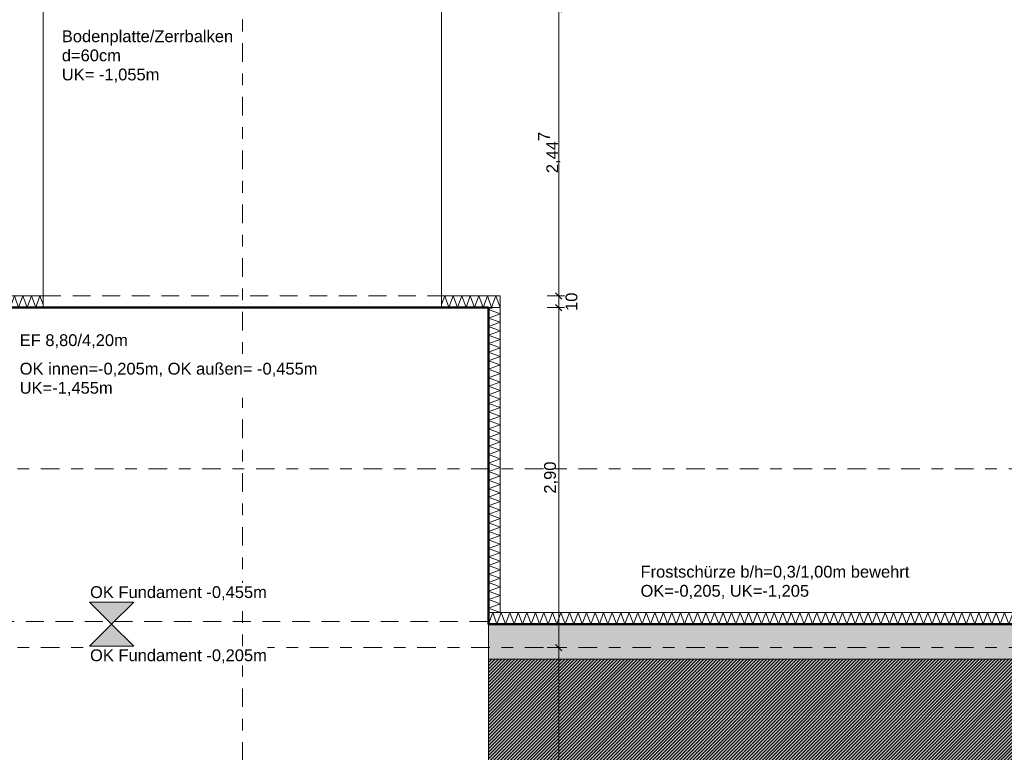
# Model space of a CAD drawing. Header units: metres. Extents: x -273 to 6, y -183 to 13.
# Tile 372 of 379: x -10.57 to -2.17, y -9.59 to -3.34. Entities that reach past the tile are written whole.
import ezdxf

# ---------------------------------------------------------------- set-up
doc = ezdxf.new("R2010")
doc.units = ezdxf.units.M
doc.header["$LTSCALE"] = 0.05
doc.header["$PDMODE"] = 1
doc.header["$PDSIZE"] = -2
doc.linetypes.add('ISO-02 Strichlinie', pattern=[3.81, 3.048, -0.762])
doc.linetypes.add('Linienart-53', pattern=[5.291531, 3.175, -1.058062, 0.352704, -0.705764])
doc.layers.get('0').update_dxf_attribs({"lineweight": 25})
for name, color, linetype, lineweight, true_color in [('00 -Bauelemente -Dämmung innen', 7, 'Continuous', 9, 0xff7fe6), ('30 -32 Gründung- 2 Flachgründungen u. Bodenplatten', 7, 'Continuous', 9, 0xff6633), ('30 -32 Gründung-4 Frostschürze', 7, 'Continuous', 9, 0x66aaff), ('70 -72 Beschriftung- 1 Beschriftung allgemein', 7, 'Continuous', 9, 0xff6633), ('70 -76 Bemaßung- 2 Allgemein', 7, 'Continuous', 5, 0x6666cc)]:
    doc.layers.add(name, color=color, linetype=linetype, lineweight=lineweight, true_color=true_color)
for name, color, linetype, lineweight in [('30 -35 Decken- 2 Beläge- Dämmung', 7, 'Continuous', 9), ('70 -71 Achsen- 1 Gebäudeachsen', 7, 'Linienart-53', 18), ('Keine', 7, 'Continuous', 9)]:
    doc.layers.add(name, color=color, linetype=linetype, lineweight=lineweight)
doc.styles.add('Arial', font='arial.ttf')
doc.dimstyles.new('k+k_klein', dxfattribs={"dimtxt": 0.100689, "dimasz": 0.05302, "dimexe": 0.05, "dimexo": 0.15, "dimgap": 0.005, "dimtad": 1, "dimdec": 3, "dimtxsty": 'Arial', "dimblk": 'VW_SLASH-2', "dimblk1": 'VW_SLASH-2', "dimblk2": 'VW_SLASH-2', "dimcen": 0, "dimdle": 0.025, "dimadec": 3, "dimazin": 0, "dimtfac": 0.75, "dimtdec": 3, "dimtix": 1, "dimtmove": 0, "dimatfit": 0, "dimldrblk": 'VW_FILLEDARROW', "dimfxl": 0.1, "dimfxlon": 1, "dimfrac": 2, "dimtolj": 1, "dimarcsym": 0})

# ---------------------------------------------------------------- blocks, each defined once
blk = doc.blocks.new('_Achsen (3D)')
at = {"layer": '70 -71 Achsen- 1 Gebäudeachsen', "transparency": 33554687}
for p, q in [((-8.671, 3.8), (-8.671, -46.172)), ((-179.668, -8.697), (3.826, -8.697))]:
    blk.add_line(p, q, dxfattribs=at)
blk = doc.blocks.new('Gruppe-54')
at = {"color": 255, "linetype": 'Continuous', "lineweight": 5}
blk.add_wipeout([(-10.871, -5.797), (-10.371, -5.797), (-10.371, -5.697), (-10.871, -5.697)], dxfattribs=at).dxf.layer = '00 -Bauelemente -Dämmung innen'
blk = doc.blocks.new('Gruppe-55')
at = {"layer": '00 -Bauelemente -Dämmung innen', "color": 7, "transparency": 33554687, "flags": 128}
blk.add_lwpolyline([(-10.871, -5.797), (-10.8346, -5.697), (-10.7982, -5.797), (-10.7618, -5.697), (-10.7254, -5.797), (-10.689, -5.697), (-10.6526, -5.797), (-10.6162, -5.697), (-10.5798, -5.797), (-10.5434, -5.697), (-10.507, -5.797), (-10.4706, -5.697), (-10.4342, -5.797), (-10.3978, -5.697), (-10.371, -5.7708)], dxfattribs=at)
blk = doc.blocks.new('Gruppe-56')
at = {"layer": '00 -Bauelemente -Dämmung innen', "color": 7, "linetype": 'Continuous', "lineweight": 9, "transparency": 33554687}
blk.add_line((-10.871, -5.697), (-10.871, -5.797), dxfattribs=at)
blk = doc.blocks.new('Gruppe-57')
at = {"layer": '00 -Bauelemente -Dämmung innen', "color": 7, "linetype": 'Continuous', "lineweight": 9, "transparency": 33554687}
blk.add_line((-10.371, -5.797), (-10.371, -5.697), dxfattribs=at)
blk = doc.blocks.new('Gruppe-58')
at = {"color": 7, "transparency": 33554687}
for name in ['Gruppe-56', 'Gruppe-57']:
    blk.add_blockref(name, (0, 0), dxfattribs=at)
blk = doc.blocks.new('Gruppe-59')
at = {"layer": '00 -Bauelemente -Dämmung innen', "color": 7, "linetype": 'Continuous', "lineweight": 9, "transparency": 33554687}
blk.add_line((-10.371, -5.697), (-10.871, -5.697), dxfattribs=at)
blk = doc.blocks.new('Gruppe-60')
at = {"layer": '00 -Bauelemente -Dämmung innen', "color": 7, "linetype": 'Continuous', "lineweight": 9, "transparency": 33554687}
blk.add_line((-10.871, -5.797), (-10.371, -5.797), dxfattribs=at)
blk = doc.blocks.new('Gruppe-61')
at = {"color": 7, "transparency": 33554687}
for name in ['Gruppe-59', 'Gruppe-60']:
    blk.add_blockref(name, (0, 0), dxfattribs=at)
blk = doc.blocks.new('Gruppe-62')
at = {"layer": '00 -Bauelemente -Dämmung innen', "color": 7}
blk.add_blockref('Gruppe-54', (0, 0), dxfattribs=at)
at = {"color": 7, "transparency": 33554687}
for name in ['Gruppe-58', 'Gruppe-61']:
    blk.add_blockref(name, (0, 0), dxfattribs=at)
at = {"layer": '00 -Bauelemente -Dämmung innen', "color": 7, "transparency": 33554687}
blk.add_blockref('Gruppe-55', (0, 0), dxfattribs=at)
blk = doc.blocks.new('Gruppe-63')
at = {"layer": '00 -Bauelemente -Dämmung innen', "color": 7, "transparency": 33554687}
blk.add_blockref('Gruppe-62', (0, 0), dxfattribs=at)
at = {"layer": '00 -Bauelemente -Dämmung innen', "color": 0, "flags": 1}
for tag in ['prm0_value', 'prm1_value', 'prm2_value', 'prm3_value', 'prm4_value', 'prm5_value', 'prm6_value', 'IFC_UUID', 'instanceID', 'prm0_name', 'prm0_type', 'prm1_name', 'prm1_type', 'prm2_name', 'prm2_type', 'prm3_name', 'prm3_type', 'prm4_name', 'prm4_type', 'prm5_name', 'prm5_type', 'prm6_name', 'prm6_type']:
    blk.add_attdef(tag, (-10.871, -5.797), '', height=0.00018, dxfattribs=at)
blk = doc.blocks.new('Gruppe-64')
at = {"color": 255, "linetype": 'Continuous', "lineweight": 5}
blk.add_wipeout([(-6.471, -8.397), (-6.471, -5.797), (-6.571, -5.797), (-6.571, -8.397)], dxfattribs=at).dxf.layer = '00 -Bauelemente -Dämmung innen'
blk = doc.blocks.new('Gruppe-65')
at = {"layer": '00 -Bauelemente -Dämmung innen', "color": 7, "transparency": 33554687, "flags": 128}
blk.add_lwpolyline([(-6.471, -8.397), (-6.571, -8.3606), (-6.471, -8.3242), (-6.571, -8.2879), (-6.471, -8.2515), (-6.571, -8.2151), (-6.471, -8.1787), (-6.571, -8.1423), (-6.471, -8.1059), (-6.571, -8.0695), (-6.471, -8.0331), (-6.571, -7.9967), (-6.471, -7.9603), (-6.571, -7.9239), (-6.471, -7.8875), (-6.571, -7.8511), (-6.471, -7.8147), (-6.571, -7.7783), (-6.471, -7.7419), (-6.571, -7.7055), (-6.471, -7.6691), (-6.571, -7.6327), (-6.471, -7.5963), (-6.571, -7.5599), (-6.471, -7.5235), (-6.571, -7.4871), (-6.471, -7.4507), (-6.571, -7.4143), (-6.471, -7.3779), (-6.571, -7.3415), (-6.471, -7.3051), (-6.571, -7.2687), (-6.471, -7.2323), (-6.571, -7.1959), (-6.471, -7.1595), (-6.571, -7.1231), (-6.471, -7.0867), (-6.571, -7.0504), (-6.471, -7.014), (-6.571, -6.9776), (-6.471, -6.9412), (-6.571, -6.9048), (-6.471, -6.8684), (-6.571, -6.832), (-6.471, -6.7956), (-6.571, -6.7592), (-6.471, -6.7228), (-6.571, -6.6864), (-6.471, -6.65), (-6.571, -6.6136), (-6.471, -6.5772), (-6.571, -6.5408), (-6.471, -6.5044), (-6.571, -6.468), (-6.471, -6.4316), (-6.571, -6.3952), (-6.471, -6.3588), (-6.571, -6.3224), (-6.471, -6.286), (-6.571, -6.2496), (-6.471, -6.2132), (-6.571, -6.1768), (-6.471, -6.1404), (-6.571, -6.104), (-6.471, -6.0676), (-6.571, -6.0312), (-6.471, -5.9948), (-6.571, -5.9584), (-6.471, -5.922), (-6.571, -5.8856), (-6.471, -5.8493), (-6.571, -5.8129), (-6.5276, -5.797)], dxfattribs=at)
blk = doc.blocks.new('Gruppe-66')
at = {"layer": '00 -Bauelemente -Dämmung innen', "color": 7, "linetype": 'Continuous', "lineweight": 9, "transparency": 33554687}
blk.add_line((-6.571, -8.397), (-6.471, -8.397), dxfattribs=at)
blk = doc.blocks.new('Gruppe-67')
at = {"layer": '00 -Bauelemente -Dämmung innen', "color": 7, "linetype": 'Continuous', "lineweight": 9, "transparency": 33554687}
blk.add_line((-6.471, -5.797), (-6.571, -5.797), dxfattribs=at)
blk = doc.blocks.new('Gruppe-68')
at = {"color": 7, "transparency": 33554687}
for name in ['Gruppe-67', 'Gruppe-66']:
    blk.add_blockref(name, (0, 0), dxfattribs=at)
blk = doc.blocks.new('Gruppe-69')
at = {"layer": '00 -Bauelemente -Dämmung innen', "color": 7, "linetype": 'Continuous', "lineweight": 9, "transparency": 33554687}
blk.add_line((-6.571, -5.797), (-6.571, -8.397), dxfattribs=at)
blk = doc.blocks.new('Gruppe-70')
at = {"layer": '00 -Bauelemente -Dämmung innen', "color": 7, "linetype": 'Continuous', "lineweight": 9, "transparency": 33554687}
blk.add_line((-6.471, -8.397), (-6.471, -5.797), dxfattribs=at)
blk = doc.blocks.new('Gruppe-71')
at = {"color": 7, "transparency": 33554687}
for name in ['Gruppe-69', 'Gruppe-70']:
    blk.add_blockref(name, (0, 0), dxfattribs=at)
blk = doc.blocks.new('Gruppe-72')
at = {"layer": '00 -Bauelemente -Dämmung innen', "color": 7}
blk.add_blockref('Gruppe-64', (0, 0), dxfattribs=at)
at = {"color": 7, "transparency": 33554687}
for name in ['Gruppe-68', 'Gruppe-71']:
    blk.add_blockref(name, (0, 0), dxfattribs=at)
at = {"layer": '00 -Bauelemente -Dämmung innen', "color": 7, "transparency": 33554687}
blk.add_blockref('Gruppe-65', (0, 0), dxfattribs=at)
blk = doc.blocks.new('Gruppe-73')
at = {"layer": '00 -Bauelemente -Dämmung innen', "color": 7, "transparency": 33554687}
blk.add_blockref('Gruppe-72', (0, 0), dxfattribs=at)
at = {"layer": '00 -Bauelemente -Dämmung innen', "color": 0, "flags": 1}
for tag in ['prm0_value', 'prm1_value', 'prm2_value', 'prm3_value', 'prm4_value', 'prm5_value', 'prm6_value', 'IFC_UUID', 'instanceID', 'prm0_name', 'prm0_type', 'prm1_name', 'prm1_type', 'prm2_name', 'prm2_type', 'prm3_name', 'prm3_type', 'prm4_name', 'prm4_type', 'prm5_name', 'prm5_type', 'prm6_name', 'prm6_type']:
    blk.add_attdef(tag, (-6.571, -8.397), '', height=0.00018, dxfattribs=at)
blk = doc.blocks.new('Gruppe-314')
at = {"color": 255, "linetype": 'Continuous', "lineweight": 5}
blk.add_wipeout([(-6.571, -8.497), (-1.671, -8.497), (-1.671, -8.397), (-6.571, -8.397)], dxfattribs=at).dxf.layer = '00 -Bauelemente -Dämmung innen'
blk = doc.blocks.new('Gruppe-315')
at = {"layer": '00 -Bauelemente -Dämmung innen', "color": 7, "transparency": 33554687, "flags": 128}
blk.add_lwpolyline([(-6.571, -8.497), (-6.5346, -8.397), (-6.4982, -8.497), (-6.4618, -8.397), (-6.4254, -8.497), (-6.389, -8.397), (-6.3526, -8.497), (-6.3162, -8.397), (-6.2798, -8.497), (-6.2434, -8.397), (-6.207, -8.497), (-6.1706, -8.397), (-6.1342, -8.497), (-6.0978, -8.397), (-6.0614, -8.497), (-6.025, -8.397), (-5.9886, -8.497), (-5.9523, -8.397), (-5.9159, -8.497), (-5.8795, -8.397), (-5.8431, -8.497), (-5.8067, -8.397), (-5.7703, -8.497), (-5.7339, -8.397), (-5.6975, -8.497), (-5.6611, -8.397), (-5.6247, -8.497), (-5.5883, -8.397), (-5.5519, -8.497), (-5.5155, -8.397), (-5.4791, -8.497), (-5.4427, -8.397), (-5.4063, -8.497), (-5.3699, -8.397), (-5.3335, -8.497), (-5.2971, -8.397), (-5.2607, -8.497), (-5.2243, -8.397), (-5.1879, -8.497), (-5.1515, -8.397), (-5.1151, -8.497), (-5.0787, -8.397), (-5.0423, -8.497), (-5.0059, -8.397), (-4.9695, -8.497), (-4.9331, -8.397), (-4.8967, -8.497), (-4.8603, -8.397), (-4.8239, -8.497), (-4.7875, -8.397), (-4.7511, -8.497), (-4.7148, -8.397), (-4.6784, -8.497), (-4.642, -8.397), (-4.6056, -8.497), (-4.5692, -8.397), (-4.5328, -8.497), (-4.4964, -8.397), (-4.46, -8.497), (-4.4236, -8.397), (-4.3872, -8.497), (-4.3508, -8.397), (-4.3144, -8.497), (-4.278, -8.397), (-4.2416, -8.497), (-4.2052, -8.397), (-4.1688, -8.497), (-4.1324, -8.397), (-4.096, -8.497), (-4.0596, -8.397), (-4.0232, -8.497), (-3.9868, -8.397), (-3.9504, -8.497), (-3.914, -8.397), (-3.8776, -8.497), (-3.8412, -8.397), (-3.8048, -8.497), (-3.7684, -8.397), (-3.732, -8.497), (-3.6956, -8.397), (-3.6592, -8.497), (-3.6228, -8.397), (-3.5864, -8.497), (-3.55, -8.397), (-3.5136, -8.497), (-3.4773, -8.397), (-3.4409, -8.497), (-3.4045, -8.397), (-3.3681, -8.497), (-3.3317, -8.397), (-3.2953, -8.497), (-3.2589, -8.397), (-3.2225, -8.497), (-3.1861, -8.397), (-3.1497, -8.497), (-3.1133, -8.397), (-3.0769, -8.497), (-3.0405, -8.397), (-3.0041, -8.497), (-2.9677, -8.397), (-2.9313, -8.497), (-2.8949, -8.397), (-2.8585, -8.497), (-2.8221, -8.397), (-2.7857, -8.497), (-2.7493, -8.397), (-2.7129, -8.497), (-2.6765, -8.397), (-2.6401, -8.497), (-2.6037, -8.397), (-2.5673, -8.497), (-2.5309, -8.397), (-2.4945, -8.497), (-2.4581, -8.397), (-2.4217, -8.497), (-2.3853, -8.397), (-2.3489, -8.497), (-2.3125, -8.397), (-2.2762, -8.497), (-2.2398, -8.397), (-2.2034, -8.497), (-2.167, -8.397), (-2.1306, -8.497), (-2.0942, -8.397), (-2.0578, -8.497), (-2.0214, -8.397), (-1.985, -8.497), (-1.9486, -8.397), (-1.9122, -8.497), (-1.8758, -8.397), (-1.8394, -8.497), (-1.803, -8.397), (-1.7666, -8.497), (-1.7302, -8.397), (-1.6938, -8.497), (-1.671, -8.4344)], dxfattribs=at)
blk = doc.blocks.new('Gruppe-316')
at = {"layer": '00 -Bauelemente -Dämmung innen', "color": 7, "linetype": 'Continuous', "lineweight": 9, "transparency": 33554687}
blk.add_line((-6.571, -8.397), (-6.571, -8.497), dxfattribs=at)
blk = doc.blocks.new('Gruppe-317')
at = {"layer": '00 -Bauelemente -Dämmung innen', "color": 7, "linetype": 'Continuous', "lineweight": 9, "transparency": 33554687}
blk.add_line((-1.671, -8.497), (-1.671, -8.397), dxfattribs=at)
blk = doc.blocks.new('Gruppe-318')
at = {"color": 7, "transparency": 33554687}
for name in ['Gruppe-316', 'Gruppe-317']:
    blk.add_blockref(name, (0, 0), dxfattribs=at)
blk = doc.blocks.new('Gruppe-319')
at = {"layer": '00 -Bauelemente -Dämmung innen', "color": 7, "linetype": 'Continuous', "lineweight": 9, "transparency": 33554687}
blk.add_line((-1.671, -8.397), (-6.571, -8.397), dxfattribs=at)
blk = doc.blocks.new('Gruppe-320')
at = {"layer": '00 -Bauelemente -Dämmung innen', "color": 7, "linetype": 'Continuous', "lineweight": 9, "transparency": 33554687}
blk.add_line((-6.571, -8.497), (-1.671, -8.497), dxfattribs=at)
blk = doc.blocks.new('Gruppe-321')
at = {"color": 7, "transparency": 33554687}
for name in ['Gruppe-319', 'Gruppe-320']:
    blk.add_blockref(name, (0, 0), dxfattribs=at)
blk = doc.blocks.new('Gruppe-322')
at = {"layer": '00 -Bauelemente -Dämmung innen', "color": 7}
blk.add_blockref('Gruppe-314', (0, 0), dxfattribs=at)
at = {"color": 7, "transparency": 33554687}
for name in ['Gruppe-318', 'Gruppe-321']:
    blk.add_blockref(name, (0, 0), dxfattribs=at)
at = {"layer": '00 -Bauelemente -Dämmung innen', "color": 7, "transparency": 33554687}
blk.add_blockref('Gruppe-315', (0, 0), dxfattribs=at)
blk = doc.blocks.new('Gruppe-323')
at = {"layer": '00 -Bauelemente -Dämmung innen', "color": 7, "transparency": 33554687}
blk.add_blockref('Gruppe-322', (0, 0), dxfattribs=at)
at = {"layer": '00 -Bauelemente -Dämmung innen', "color": 0, "flags": 1}
for tag in ['prm0_value', 'prm1_value', 'prm2_value', 'prm3_value', 'prm4_value', 'prm5_value', 'prm6_value', 'IFC_UUID', 'instanceID', 'prm0_name', 'prm0_type', 'prm1_name', 'prm1_type', 'prm2_name', 'prm2_type', 'prm3_name', 'prm3_type', 'prm4_name', 'prm4_type', 'prm5_name', 'prm5_type', 'prm6_name', 'prm6_type']:
    blk.add_attdef(tag, (-6.571, -8.497), '', height=0.00018, dxfattribs=at)
blk = doc.blocks.new('Gruppe-2084')
at = {"color": 255, "linetype": 'Continuous', "lineweight": 5}
blk.add_wipeout([(-6.471, -5.797), (-6.971, -5.797), (-6.971, -5.697), (-6.471, -5.697)], dxfattribs=at).dxf.layer = '00 -Bauelemente -Dämmung innen'
blk = doc.blocks.new('Gruppe-2085')
at = {"layer": '00 -Bauelemente -Dämmung innen', "color": 7, "transparency": 33554687, "flags": 128}
blk.add_lwpolyline([(-6.471, -5.797), (-6.5074, -5.697), (-6.5438, -5.797), (-6.5802, -5.697), (-6.6166, -5.797), (-6.653, -5.697), (-6.6894, -5.797), (-6.7258, -5.697), (-6.7622, -5.797), (-6.7986, -5.697), (-6.835, -5.797), (-6.8714, -5.697), (-6.9078, -5.797), (-6.9442, -5.697), (-6.971, -5.7708)], dxfattribs=at)
blk = doc.blocks.new('Gruppe-2086')
at = {"layer": '00 -Bauelemente -Dämmung innen', "color": 7, "linetype": 'Continuous', "lineweight": 9, "transparency": 33554687}
blk.add_line((-6.471, -5.697), (-6.471, -5.797), dxfattribs=at)
blk = doc.blocks.new('Gruppe-2087')
at = {"layer": '00 -Bauelemente -Dämmung innen', "color": 7, "linetype": 'Continuous', "lineweight": 9, "transparency": 33554687}
blk.add_line((-6.971, -5.797), (-6.971, -5.697), dxfattribs=at)
blk = doc.blocks.new('Gruppe-2088')
at = {"color": 7, "transparency": 33554687}
for name in ['Gruppe-2087', 'Gruppe-2086']:
    blk.add_blockref(name, (0, 0), dxfattribs=at)
blk = doc.blocks.new('Gruppe-2089')
at = {"layer": '00 -Bauelemente -Dämmung innen', "color": 7, "linetype": 'Continuous', "lineweight": 9, "transparency": 33554687}
blk.add_line((-6.971, -5.697), (-6.471, -5.697), dxfattribs=at)
blk = doc.blocks.new('Gruppe-2090')
at = {"layer": '00 -Bauelemente -Dämmung innen', "color": 7, "linetype": 'Continuous', "lineweight": 9, "transparency": 33554687}
blk.add_line((-6.471, -5.797), (-6.971, -5.797), dxfattribs=at)
blk = doc.blocks.new('Gruppe-2091')
at = {"color": 7, "transparency": 33554687}
for name in ['Gruppe-2089', 'Gruppe-2090']:
    blk.add_blockref(name, (0, 0), dxfattribs=at)
blk = doc.blocks.new('Gruppe-2092')
at = {"layer": '00 -Bauelemente -Dämmung innen', "color": 7}
blk.add_blockref('Gruppe-2084', (0, 0), dxfattribs=at)
at = {"color": 7, "transparency": 33554687}
for name in ['Gruppe-2088', 'Gruppe-2091']:
    blk.add_blockref(name, (0, 0), dxfattribs=at)
at = {"layer": '00 -Bauelemente -Dämmung innen', "color": 7, "transparency": 33554687}
blk.add_blockref('Gruppe-2085', (0, 0), dxfattribs=at)
blk = doc.blocks.new('Gruppe-2093')
at = {"layer": '00 -Bauelemente -Dämmung innen', "color": 7, "transparency": 33554687}
blk.add_blockref('Gruppe-2092', (0, 0), dxfattribs=at)
at = {"layer": '00 -Bauelemente -Dämmung innen', "color": 0, "flags": 1}
for tag in ['prm0_value', 'prm1_value', 'prm2_value', 'prm3_value', 'prm4_value', 'prm5_value', 'prm6_value', 'IFC_UUID', 'instanceID', 'prm0_name', 'prm0_type', 'prm1_name', 'prm1_type', 'prm2_name', 'prm2_type', 'prm3_name', 'prm3_type', 'prm4_name', 'prm4_type', 'prm5_name', 'prm5_type', 'prm6_name', 'prm6_type']:
    blk.add_attdef(tag, (-6.971, -5.797), '', height=0.00018, dxfattribs=at)
blk = doc.blocks.new('Gruppe-2161')
at = {"layer": '30 -32 Gründung- 2 Flachgründungen u. Bodenplatten', "flags": 128}
blk.add_lwpolyline([(-10.771, -5.797), (-6.571, -5.797), (-6.571, -14.597), (-10.771, -14.597)], close=True, dxfattribs=at)
at = {"color": 255}
for points in [[(-10.571, -6.1593), (-9.6426, -6.1593), (-9.6426, -5.997), (-10.571, -5.997)], [(-10.571, -6.565), (-8.0189, -6.565), (-8.0189, -6.2405), (-10.571, -6.2405)]]:
    blk.add_wipeout(points, dxfattribs=at).dxf.layer = '70 -72 Beschriftung- 1 Beschriftung allgemein'
at = {"layer": '70 -72 Beschriftung- 1 Beschriftung allgemein', "char_height": 0.100689, "attachment_point": 1, "line_spacing_factor": 0.970891, "style": 'Arial'}
for s, insert in [('EF 8,80/4,20m', (-10.571, -6.0241)), ('OK innen=-0,205m, OK außen= -0,455m\\PUK=-1,455m', (-10.571, -6.2675))]:
    blk.add_mtext(s, dxfattribs=dict(at, insert=insert))
blk = doc.blocks.new('Gruppe-2472')
at = {"layer": '70 -71 Achsen- 1 Gebäudeachsen', "transparency": 33554687}
blk.add_line((-179.668, -7.172), (3.826, -7.172), dxfattribs=at)
blk = doc.blocks.new('_FU_2D LP5 (2D)')
at = {"layer": '30 -35 Decken- 2 Beläge- Dämmung', "linetype": 'Continuous', "lineweight": 18, "true_color": 0xd9d9d9}
h = blk.add_hatch(dxfattribs=at)
h.set_pattern_fill('Schraffur grau', color=254, style=0, pattern_type=2)
h.set_pattern_definition([(45, (-26.550902, -25.439444), (0.014142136, -0.014142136), [])])
h.paths.add_polyline_path([(-1.67099996, -24.19704198), (-1.67099996, -18.69704198), (-0.52099996, -18.69704198), (-0.52099996, -12.94704198), (-1.67099996, -12.94704198), (-1.67099996, -8.79704198), (-6.57099996, -8.79704198), (-6.57099996, -13.79704198), (-5.52099996, -13.79704198), (-5.52099996, -34.34704198), (-20.07099996, -34.34704198), (-20.07099996, -29.09704198), (-23.17099996, -29.09704198), (-23.17099996, -33.19704198), (-24.32099996, -33.19704198), (-24.32099996, -35.17704198), (-25.07099996, -35.17704198), (-25.07099996, -38.34704198), (-24.07099996, -38.34704198), (-24.07099996, -39.34704198), (-18.02099996, -39.34704198), (-18.02099996, -38.34704198), (-15.82099996, -38.34704198), (-15.82099996, -39.34704198), (-9.77099996, -39.34704198), (-9.77099996, -38.34704198), (-7.57099996, -38.34704198), (-7.57099996, -39.34704198), (-1.19599996, -39.34704198), (-1.19599996, -38.67204198), (-0.52099996, -38.67204198), (-0.52099996, -32.29704198), (-1.52099996, -32.29704198), (-1.52099996, -30.09704198), (-0.52099996, -30.09704198), (-0.52099996, -24.19704198)])
at = {"layer": '30 -35 Decken- 2 Beläge- Dämmung', "flags": 128}
blk.add_lwpolyline([(-0.52099996, -30.09704198), (-0.52099996, -24.19704198), (-1.67099996, -24.19704198), (-1.67099996, -18.69704198), (-0.52099996, -18.69704198), (-0.52099996, -12.94704198), (-1.67099996, -12.94704198), (-1.67099996, -8.79704198), (-6.57099996, -8.79704198), (-6.57099996, -13.79704198), (-5.52099996, -13.79704198), (-5.52099996, -34.34704198)], dxfattribs=at)
at = {"layer": '00 -Bauelemente -Dämmung innen', "color": 7}
for name in ['Gruppe-63', 'Gruppe-73']:
    blk.add_blockref(name, (0, 0), dxfattribs=at)
for name in ['Gruppe-2093', 'Gruppe-323']:
    blk.add_blockref(name, (0, 0), dxfattribs=at)
at = {"layer": '00 -Bauelemente -Dämmung innen', "color": 7, "linetype": 'ISO-02 Strichlinie'}
blk.add_line((-10.37099996, -5.69704198), (-6.97099996, -5.69704198), dxfattribs=at)
at = {"layer": '30 -32 Gründung- 2 Flachgründungen u. Bodenplatten', "color": 7}
blk.add_blockref('Gruppe-2161', (0, 0), dxfattribs=at)
at = {"layer": '30 -32 Gründung-4 Frostschürze', "linetype": 'Continuous', "lineweight": 0, "transparency": 33554534}
blk.add_hatch(color=161, dxfattribs=at).paths.add_polyline_path([(-6.57099996, -8.49704198), (-1.67099996, -8.49704198), (-1.67099996, -8.79704198), (-6.57099996, -8.79704198)])
at = {"layer": 'Keine', "linetype": 'Continuous', "lineweight": 0, "transparency": 33554511}
h = blk.add_hatch(color=43, dxfattribs=at)
h.paths.add_polyline_path([(-49.17099996, -34.09704198), (-26.02099996, -34.09704198), (-26.02099996, -33.19704198), (-27.17099996, -33.19704198), (-27.17099996, -29.19704198), (-23.17099996, -29.19704198), (-23.17099996, -33.19704198), (-24.32099996, -33.19704198), (-24.32099996, -35.17704198), (-25.07099996, -35.17704198), (-25.07099996, -38.34704198), (-24.07099996, -38.34704198), (-24.07099996, -39.34704198), (-18.02099996, -39.34704198), (-18.02099996, -38.34704198), (-15.82099996, -38.34704198), (-15.82099996, -39.34704198), (-9.77099996, -39.34704198), (-9.77099996, -38.34704198), (-7.57099996, -38.34704198), (-7.57099996, -39.34704198), (-1.19599996, -39.34704198), (-1.19599996, -38.67204198), (-0.52099996, -38.67204198), (-0.52099996, -32.29704198), (-1.52099996, -32.29704198), (-1.52099996, -30.09704198), (-0.52099996, -30.09704198), (-0.52099996, -24.19704198), (-1.67099996, -24.19704198), (-1.67099996, -18.69704198), (-0.52099996, -18.69704198), (-0.52099996, -12.94704198), (-1.67099996, -12.94704198), (-1.67099996, -8.79704198), (-6.57099996, -8.79704198), (-6.57099996, -14.59704198), (-10.77099996, -14.59704198), (-10.77099996, -8.79704198), (-14.72099996, -8.79704198), (-14.72099996, -14.24704198), (-19.12099996, -14.24704198), (-19.12099996, -8.79704198), (-24.42099996, -8.79704198), (-24.42099996, -9.44704198), (-29.02099996, -9.44704198), (-29.02099996, -8.89704198), (-49.72099996, -8.89704198), (-49.72099996, -10.69704198), (-48.84599996, -10.69704198), (-48.84599996, -12.69704198), (-49.84599996, -12.69704198), (-49.84599996, -18.94704198), (-48.84599996, -18.94704198), (-48.84599996, -20.94704198), (-49.17099996, -20.94704198)])
h.paths.add_polyline_path([(-23.67099996, -25.19704198), (-26.67099996, -25.19704198), (-26.67099996, -17.66704198), (-23.14099996, -17.66704198), (-23.14099996, -20.69704198), (-23.67099996, -20.69704198)])
h.paths.add_polyline_path([(-24.07099996, -12.79704198), (-26.27099996, -12.79704198), (-26.27099996, -10.59704198), (-24.07099996, -10.59704198)])
h.paths.add_polyline_path([(-39.67099996, -13.69704198), (-43.67099996, -13.69704198), (-43.67099996, -9.69704198), (-39.67099996, -9.69704198)])
h.paths.add_polyline_path([(-31.22099996, -25.49704198), (-35.62099996, -25.49704198), (-35.62099996, -17.39704198), (-31.22099996, -17.39704198)])
h.paths.add_polyline_path([(-6.97099996, -32.89704198), (-10.37099996, -32.89704198), (-10.37099996, -29.49704198), (-6.97099996, -29.49704198)])
h.paths.add_polyline_path([(-15.42099996, -25.19704198), (-18.42099996, -25.19704198), (-18.42099996, -17.69704198), (-15.42099996, -17.69704198)])
h.paths.add_polyline_path([(-31.42099996, -33.19704198), (-35.42099996, -33.19704198), (-35.42099996, -29.19704198), (-31.42099996, -29.19704198)])
h.paths.add_polyline_path([(-43.67099996, -29.19704198), (-39.67099996, -29.19704198), (-39.67099996, -33.19704198), (-43.67099996, -33.19704198)])
h.paths.add_polyline_path([(-10.87099996, -17.39704198), (-6.47099996, -17.39704198), (-6.47099996, -25.49704198), (-10.87099996, -25.49704198)])
h.paths.add_polyline_path([(-18.42099996, -29.69704198), (-15.42099996, -29.69704198), (-15.42099996, -32.69704198), (-18.42099996, -32.69704198)])
h.paths.add_polyline_path([(-43.87099996, -17.39704198), (-39.47099996, -17.39704198), (-39.47099996, -25.49704198), (-43.87099996, -25.49704198)])
h.paths.add_polyline_path([(-35.42099996, -9.69704198), (-31.42099996, -9.69704198), (-31.42099996, -13.69704198), (-35.42099996, -13.69704198)])
h.paths.add_polyline_path([(-24.17099996, -13.33704198), (-24.17099996, -13.79704198), (-21.77099996, -13.79704198), (-21.77099996, -17.19704198), (-24.17099996, -17.19704198), (-24.17099996, -14.83704198), (-26.00599996, -14.83704198), (-26.00599996, -13.33704198)])
at = {"layer": '30 -32 Gründung- 2 Flachgründungen u. Bodenplatten', "linetype": 'ISO-02 Strichlinie'}
blk.add_line((-10.77099996, -8.47483005), (-6.57099996, -8.47483005), dxfattribs=at)
at = {"layer": '30 -32 Gründung- 2 Flachgründungen u. Bodenplatten', "flags": 128}
blk.add_lwpolyline([(-10.37099996, -3.25004198), (-6.97099996, -3.25004198), (-6.97099996, -5.79704198), (-10.37099996, -5.79704198)], close=True, dxfattribs=at)
at = {"layer": '30 -32 Gründung-4 Frostschürze', "flags": 128}
blk.add_lwpolyline([(-6.57099996, -8.49704198), (-1.67099996, -8.49704198), (-1.67099996, -8.79704198), (-6.57099996, -8.79704198)], close=True, dxfattribs=at)
at = {"layer": 'Keine', "flags": 128}
blk.add_lwpolyline([(-0.52099996, -30.09704198), (-0.52099996, -24.19704198), (-1.67099996, -24.19704198), (-1.67099996, -18.69704198), (-0.52099996, -18.69704198), (-0.52099996, -12.94704198), (-1.67099996, -12.94704198), (-1.67099996, -8.79704198), (-6.57099996, -8.79704198), (-6.57099996, -14.59704198), (-10.77099996, -14.59704198), (-10.77099996, -8.79704198), (-14.72099996, -8.79704198), (-14.72099996, -14.24704198), (-19.12099996, -14.24704198), (-19.12099996, -8.79704198), (-24.42099996, -8.79704198), (-24.42099996, -9.44704198), (-29.02099996, -9.44704198), (-29.02099996, -8.89704198), (-49.72099996, -8.89704198)], dxfattribs=at)
at = {"layer": '70 -72 Beschriftung- 1 Beschriftung allgemein', "color": 7}
blk.add_blockref('Gruppe-2472', (0, 0), dxfattribs=at)
at = {"layer": '70 -72 Beschriftung- 1 Beschriftung allgemein', "color": 103, "lineweight": 50, "true_color": 0x66cc7f, "flags": 128}
blk.add_lwpolyline([(-0.22099996, -30.09704198), (-0.22099996, -24.19704198), (0.82900004, -24.19704198), (0.82900004, -18.69704198), (-0.22099996, -18.69704198), (-0.22099996, -12.94704198), (0.82900004, -12.94704198), (0.82900004, -7.44704198), (-1.67099996, -7.44704198), (-1.67099996, -8.49704198), (-6.57099996, -8.49704198), (-6.57099996, -5.79704198), (-10.77099996, -5.79704198), (-10.77099996, -8.49704198), (-14.72099996, -8.49704198), (-14.72099996, -6.14704198), (-19.12099996, -6.14704198), (-19.12099996, -8.49704198), (-24.42099996, -8.49704198), (-24.42099996, 0.10994365), (-25.92099996, 0.10994365), (-25.92099996, -0.24704198), (-28.52099996, -0.24704198)], dxfattribs=at)
blk = doc.blocks.new('Gruppe-2724')
at = {"color": 255}
blk.add_wipeout([(-5.2735, -8.297), (-2.9685, -8.297), (-2.9685, -7.9725), (-5.2735, -7.9725)], dxfattribs=at).dxf.layer = '70 -72 Beschriftung- 1 Beschriftung allgemein'
at = {"layer": '70 -72 Beschriftung- 1 Beschriftung allgemein', "insert": (-5.2735, -7.9995), "char_height": 0.100689, "attachment_point": 1, "line_spacing_factor": 0.970891, "style": 'Arial'}
blk.add_mtext('Frostschürze b/h=0,3/1,00m bewehrt\\POK=-0,205, UK=-1,205', dxfattribs=at)
blk = doc.blocks.new('VW_SLASH-2')
at = {"color": 0, "linetype": 'ByBlock', "lineweight": -2, "transparency": 16777216}
blk.add_line((0.47, 0), (-1, 0), dxfattribs=at)
at = {"color": 0, "lineweight": 5, "transparency": 16777216, "flags": 128}
blk.add_lwpolyline([(0.5, 0.5), (-0.5, -0.5)], dxfattribs=at)
blk = doc.blocks.new('*D3029')
at = {"layer": '70 -76 Bemaßung- 2 Allgemein', "color": 0, "lineweight": -2}
for p, q in [((-10.771, 1.8), (-10.771, 1.95)), ((-8.671, 1.8), (-8.671, 1.95)), ((-8.724, 1.9), (-10.718, 1.9))]:
    blk.add_line(p, q, dxfattribs=at)
at = {"layer": 'Defpoints', "color": 0}
for p in [(-10.771, 1.9), (-8.671, -5.797), (-10.771, -8.497)]:
    blk.add_point(p, dxfattribs=at)
at = {"layer": '70 -76 Bemaßung- 2 Allgemein', "color": 0, "lineweight": -2, "xscale": 0.05302001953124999, "yscale": 0.05302001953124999, "zscale": 0.05302001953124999, "rotation": 180}
blk.add_blockref('VW_SLASH-2', (-10.771, 1.9), dxfattribs=at)
at = {"layer": '70 -76 Bemaßung- 2 Allgemein', "color": 0, "lineweight": -2, "xscale": 0.05302001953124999, "yscale": 0.05302001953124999, "zscale": 0.05302001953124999}
blk.add_blockref('VW_SLASH-2', (-8.671, 1.9), dxfattribs=at)
at = {"layer": '70 -76 Bemaßung- 2 Allgemein', "color": 0, "insert": (-9.721, 1.9654), "char_height": 0.10069, "attachment_point": 5, "style": 'Arial'}
blk.add_mtext('\\A1;2,10', dxfattribs=at)
blk = doc.blocks.new('VW_FILLEDARROW')
at = {"linetype": 'Continuous', "lineweight": 0, "transparency": 16777216}
blk.add_hatch(color=0, dxfattribs=at).paths.add_polyline_path([(-2.83, 0.76), (0, 0), (-2.83, -0.76)])
at = {"color": 0, "lineweight": 5, "transparency": 16777216, "flags": 128}
blk.add_lwpolyline([(-2.83, 0.76), (0, 0), (-2.83, -0.76)], close=True, dxfattribs=at)
blk = doc.blocks.new('*D3030')
at = {"layer": '70 -76 Bemaßung- 2 Allgemein', "color": 0, "lineweight": -2}
for p, q in [((-8.671, 1.8), (-8.671, 1.95)), ((-6.571, 1.8), (-6.571, 1.95)), ((-6.624, 1.9), (-8.618, 1.9))]:
    blk.add_line(p, q, dxfattribs=at)
at = {"layer": 'Defpoints', "color": 0}
for p in [(-8.671, 1.9), (-8.671, -5.797), (-6.571, -8.497)]:
    blk.add_point(p, dxfattribs=at)
at = {"layer": '70 -76 Bemaßung- 2 Allgemein', "color": 0, "lineweight": -2, "xscale": 0.05302001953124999, "yscale": 0.05302001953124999, "zscale": 0.05302001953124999}
for p, rotation in [((-8.671, 1.9), 180), ((-6.571, 1.9), 360)]:
    blk.add_blockref('VW_SLASH-2', p, dxfattribs=dict(at, rotation=rotation))
at = {"layer": '70 -76 Bemaßung- 2 Allgemein', "color": 0, "insert": (-7.621, 1.9654), "char_height": 0.10069, "attachment_point": 5, "style": 'Arial'}
blk.add_mtext('\\A1;2,10', dxfattribs=at)
blk = doc.blocks.new('*D3031')
at = {"layer": '70 -76 Bemaßung- 2 Allgemein', "color": 0, "lineweight": -2}
for p, q in [((-6.571, 1.8), (-6.571, 1.95)), ((-1.671, 1.8), (-1.671, 1.95)), ((-1.724, 1.9), (-6.518, 1.9))]:
    blk.add_line(p, q, dxfattribs=at)
at = {"layer": 'Defpoints', "color": 0}
for p in [(-6.571, 1.9), (-1.671, -7.447), (-6.571, -8.497)]:
    blk.add_point(p, dxfattribs=at)
at = {"layer": '70 -76 Bemaßung- 2 Allgemein', "color": 0, "lineweight": -2, "xscale": 0.05302001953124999, "yscale": 0.05302001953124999, "zscale": 0.05302001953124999}
for p, rotation in [((-6.571, 1.9), 180), ((-1.671, 1.9), 360)]:
    blk.add_blockref('VW_SLASH-2', p, dxfattribs=dict(at, rotation=rotation))
at = {"layer": '70 -76 Bemaßung- 2 Allgemein', "color": 0, "insert": (-4.121, 1.9654), "char_height": 0.10069, "attachment_point": 5, "style": 'Arial'}
blk.add_mtext('\\A1;4,90', dxfattribs=at)
blk = doc.blocks.new('*D3345')
at = {"layer": '70 -76 Bemaßung- 2 Allgemein', "color": 0, "lineweight": -2}
for p, q in [((-6.071, -3.25), (-5.921, -3.25)), ((-5.971, -5.644), (-5.971, -3.3031)), ((-6.071, -5.697), (-5.921, -5.697))]:
    blk.add_line(p, q, dxfattribs=at)
at = {"layer": 'Defpoints', "color": 0}
for p in [(-6.971, -3.25), (-5.971, -3.25), (-6.471, -5.697)]:
    blk.add_point(p, dxfattribs=at)
at = {"layer": '70 -76 Bemaßung- 2 Allgemein', "color": 0, "lineweight": -2, "xscale": 0.05302001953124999, "yscale": 0.05302001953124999, "zscale": 0.05302001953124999}
for p, rotation in [((-5.971, -3.25), 90), ((-5.971, -5.697), 270)]:
    blk.add_blockref('VW_SLASH-2', p, dxfattribs=dict(at, rotation=rotation))
at = {"layer": '70 -76 Bemaßung- 2 Allgemein', "color": 0, "insert": (-6.0524, -4.4735), "char_height": 0.100689, "attachment_point": 5, "rotation": 90, "style": 'Arial'}
blk.add_mtext('\\A1;2,44\\S7^ ;', dxfattribs=at)
blk = doc.blocks.new('*D3346')
at = {"layer": '70 -76 Bemaßung- 2 Allgemein', "color": 0, "lineweight": -2}
for p, q in [((-5.971, -5.644), (-5.971, -5.591)), ((-6.071, -5.697), (-5.921, -5.697)), ((-5.971, -5.797), (-5.971, -5.697)), ((-6.071, -5.797), (-5.921, -5.797)), ((-5.971, -5.8501), (-5.971, -5.9031))]:
    blk.add_line(p, q, dxfattribs=at)
at = {"layer": 'Defpoints', "color": 0}
for p in [(-6.471, -5.697), (-5.971, -5.697), (-6.971, -5.797)]:
    blk.add_point(p, dxfattribs=at)
at = {"layer": '70 -76 Bemaßung- 2 Allgemein', "color": 0, "lineweight": -2, "xscale": 0.05302001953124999, "yscale": 0.05302001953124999, "zscale": 0.05302001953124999}
for p, rotation in [((-5.971, -5.697), 270), ((-5.971, -5.797), 90)]:
    blk.add_blockref('VW_SLASH-2', p, dxfattribs=dict(at, rotation=rotation))
at = {"layer": '70 -76 Bemaßung- 2 Allgemein', "color": 0, "insert": (-5.8621, -5.747), "char_height": 0.10069, "attachment_point": 5, "rotation": 90, "style": 'Arial'}
blk.add_mtext('\\A1;10', dxfattribs=at)
blk = doc.blocks.new('*D3347')
at = {"layer": '70 -76 Bemaßung- 2 Allgemein', "color": 0, "lineweight": -2}
for p, q in [((-6.071, -5.797), (-5.921, -5.797)), ((-5.971, -8.644), (-5.971, -5.8501)), ((-6.071, -8.697), (-5.921, -8.697))]:
    blk.add_line(p, q, dxfattribs=at)
at = {"layer": 'Defpoints', "color": 0}
for p in [(-6.971, -5.797), (-5.971, -5.797), (-6.571, -8.697)]:
    blk.add_point(p, dxfattribs=at)
at = {"layer": '70 -76 Bemaßung- 2 Allgemein', "color": 0, "lineweight": -2, "xscale": 0.05302001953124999, "yscale": 0.05302001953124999, "zscale": 0.05302001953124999}
for p, rotation in [((-5.971, -5.797), 90), ((-5.971, -8.697), 270)]:
    blk.add_blockref('VW_SLASH-2', p, dxfattribs=dict(at, rotation=rotation))
at = {"layer": '70 -76 Bemaßung- 2 Allgemein', "color": 0, "insert": (-6.0365, -7.247), "char_height": 0.10069, "attachment_point": 5, "rotation": 90, "style": 'Arial'}
blk.add_mtext('\\A1;2,90', dxfattribs=at)
blk = doc.blocks.new('*D3348')
at = {"layer": '70 -76 Bemaßung- 2 Allgemein', "color": 0, "lineweight": -2}
for p, q in [((-6.071, -8.697), (-5.921, -8.697)), ((-5.971, -11.644), (-5.971, -8.7501)), ((-6.071, -11.697), (-5.921, -11.697))]:
    blk.add_line(p, q, dxfattribs=at)
at = {"layer": 'Defpoints', "color": 0}
for p in [(-6.571, -8.697), (-5.971, -8.697), (-6.571, -11.697)]:
    blk.add_point(p, dxfattribs=at)
at = {"layer": '70 -76 Bemaßung- 2 Allgemein', "color": 0, "lineweight": -2, "xscale": 0.05302001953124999, "yscale": 0.05302001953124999, "zscale": 0.05302001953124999}
for p, rotation in [((-5.971, -8.697), 90), ((-5.971, -11.697), 270)]:
    blk.add_blockref('VW_SLASH-2', p, dxfattribs=dict(at, rotation=rotation))
at = {"layer": '70 -76 Bemaßung- 2 Allgemein', "color": 0, "insert": (-6.0365, -10.197), "char_height": 0.10069, "attachment_point": 5, "rotation": 90, "style": 'Arial'}
blk.add_mtext('\\A1;3,00', dxfattribs=at)
blk = doc.blocks.new('Gruppe-2882')
at = {"color": 255}
for points in [[(-9.9746, -8.3088), (-8.458, -8.3088), (-8.458, -8.1465), (-9.9746, -8.1465)], [(-9.9746, -8.8475), (-8.458, -8.8475), (-8.458, -8.6853), (-9.9746, -8.6853)]]:
    blk.add_wipeout(points, dxfattribs=at).dxf.layer = '70 -72 Beschriftung- 1 Beschriftung allgemein'
at = {"layer": '30 -32 Gründung- 2 Flachgründungen u. Bodenplatten', "linetype": 'Continuous', "lineweight": 0, "transparency": 33554687}
for points in [[(-9.9746, -8.3088), (-9.7864, -8.497), (-9.5982, -8.3088)], [(-9.9746, -8.6853), (-9.7864, -8.497), (-9.5982, -8.6853)]]:
    blk.add_hatch(color=7, dxfattribs=at).paths.add_polyline_path(points)
at = {"layer": '30 -32 Gründung- 2 Flachgründungen u. Bodenplatten', "flags": 128}
for points in [[(-9.9746, -8.3088), (-9.7864, -8.497), (-9.5982, -8.3088)], [(-9.9746, -8.6853), (-9.7864, -8.497), (-9.5982, -8.6853)]]:
    blk.add_lwpolyline(points, close=True, dxfattribs=at)
at = {"layer": '70 -72 Beschriftung- 1 Beschriftung allgemein', "char_height": 0.100689, "attachment_point": 2, "line_spacing_factor": 0.970891, "style": 'Arial'}
for s, insert in [('OK Fundament -0,455m', (-9.2163, -8.1736)), ('OK Fundament -0,205m', (-9.2163, -8.7123))]:
    blk.add_mtext(s, dxfattribs=dict(at, insert=insert))
blk = doc.blocks.new('Gruppe-2789')
at = {"layer": '70 -76 Bemaßung- 2 Allgemein'}
for base, p1, p2, text, picture, middle in [((-10.77099996, 1.89995802), (-8.67099996, -5.79704198), (-10.77099996, -8.49704198), '2,10', '*D3029', (-9.72099996, 1.96542156)), ((-8.67099996, 1.89995802), (-6.57099996, -8.49704198), (-8.67099996, -5.79704198), '2,10', '*D3030', (-7.62099996, 1.96542156)), ((-6.57099996, 1.89995802), (-1.67099996, -7.44704198), (-6.57099996, -8.49704198), '4,90', '*D3031', (-4.12099996, 1.96542156))]:
    dim = blk.add_linear_dim(base=base, p1=p1, p2=p2, text=text, dimstyle='k+k_klein', override={"dimtxt": 0.100689, "dimgap": 0.005, "dimdec": 8, "dimpost": '<>', "dimtxsty": 'Arial', "dimtmove": 2}, dxfattribs=at)
    dim.commit()
    dim.dimension.update_dxf_attribs({"geometry": picture, "text_midpoint": middle})
blk = doc.blocks.new('Gruppe-2796')
at = {"layer": '70 -76 Bemaßung- 2 Allgemein'}
for base, p1, p2, text, override, picture, middle in [((-5.97099996, -3.25004198), (-6.47099996, -5.69704198), (-6.97099996, -3.25004198), '2,44\\S7^ ;', {"dimtxt": 0.100689, "dimgap": 0.005, "dimdec": 8, "dimpost": '<>', "dimtxsty": 'Arial', "dimtmove": 2}, '*D3345', (-6.05238909, -4.47354198)), ((-5.97099996, -5.69704198), (-6.97099996, -5.79704198), (-6.47099996, -5.69704198), '10', {"dimtxt": 0.100689, "dimgap": 0.005, "dimdec": 8, "dimpost": '<>', "dimtxsty": 'Arial', "dimtix": 0, "dimtmove": 2}, '*D3346', (-5.86209841, -5.74704198)), ((-5.97099996, -5.79704198), (-6.57099996, -8.69704198), (-6.97099996, -5.79704198), '2,90', {"dimtxt": 0.100689, "dimgap": 0.005, "dimdec": 8, "dimpost": '<>', "dimtxsty": 'Arial', "dimtmove": 2}, '*D3347', (-6.0364635, -7.24704198)), ((-5.97099996, -8.69704198), (-6.57099996, -11.69704198), (-6.57099996, -8.69704198), '3,00', {"dimtxt": 0.100689, "dimgap": 0.005, "dimdec": 8, "dimpost": '<>', "dimtxsty": 'Arial', "dimtmove": 2}, '*D3348', (-6.0364635, -10.19704198))]:
    dim = blk.add_linear_dim(base=base, p1=p1, p2=p2, angle=270, text=text, dimstyle='k+k_klein', override=override, dxfattribs=at)
    dim.commit()
    dim.dimension.update_dxf_attribs({"geometry": picture, "text_midpoint": middle})
blk = doc.blocks.new('_FU_2D Bemaßung_ Beschriftung (3D)')
at = {"layer": '70 -72 Beschriftung- 1 Beschriftung allgemein', "color": 7}
blk.add_blockref('Gruppe-2724', (0, 0), dxfattribs=at)
at = {"layer": '70 -76 Bemaßung- 2 Allgemein'}
blk.add_blockref('Gruppe-2796', (0, 0), dxfattribs=at)
blk.add_blockref('Gruppe-2789', (0, 0), dxfattribs=at)
at = {"layer": '70 -72 Beschriftung- 1 Beschriftung allgemein', "color": 7}
blk.add_blockref('Gruppe-2882', (0, 0), dxfattribs=at)
at = {"color": 255}
blk.add_wipeout([(-10.21147323, -3.89138244), (-8.74172935, -3.89138244), (-8.74172935, -3.40454911), (-10.21147323, -3.40454911)], dxfattribs=at).dxf.layer = '70 -72 Beschriftung- 1 Beschriftung allgemein'
at = {"layer": '70 -72 Beschriftung- 1 Beschriftung allgemein', "insert": (-10.21147323, -3.431566), "char_height": 0.1006886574, "attachment_point": 1, "line_spacing_factor": 0.970891, "style": 'Arial'}
blk.add_mtext('Bodenplatte/Zerrbalken\\Pd=60cm\\PUK= -1,055m', dxfattribs=at)

msp = doc.modelspace()

# ---------------------------------------------------------------- block references
at = {"layer": 'Keine', "color": 1}
msp.add_blockref('_Achsen (3D)', (0, 0), dxfattribs=at)

# ---------------------------------------------------------------- next in the draw order: block references
msp.add_blockref('_FU_2D LP5 (2D)', (0, 0), dxfattribs=at)

# ---------------------------------------------------------------- next in the draw order: block references
msp.add_blockref('_FU_2D Bemaßung_ Beschriftung (3D)', (0, 0), dxfattribs=at)

doc.saveas('drawing.dxf')
